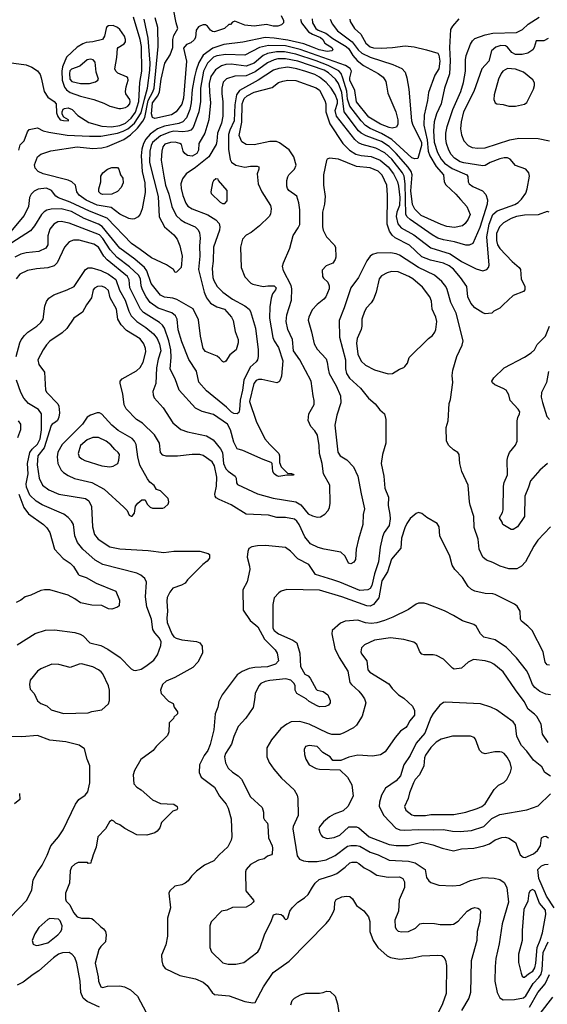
# Model space of a CAD drawing. Extents: x 997026 to 1115308, y 536381 to 619039.
# Tile 270 of 484: x 1060476 to 1065157, y 553440 to 562172. Entities that reach past the tile are written whole.
import ezdxf

# ---------------------------------------------------------------- set-up
doc = ezdxf.new("R2010")
doc.units = 0

msp = doc.modelspace()

# ---------------------------------------------------------------- linework, layer by layer
at = {"layer": '0CON20XD'}
for points in [[(1062795, 562208.8), (1062815.8, 562165), (1062815.8, 562144.2), (1062800, 562125), (1062765, 562113.1), (1062725, 562114.5), (1062665, 562130), (1062555, 562114.4), (1062474.5, 562124.5), (1062385, 562157.5), (1062365, 562150), (1062345, 562130), (1062331.7, 562128.3), (1062292.5, 562095), (1062204.5, 562064.5), (1062186.6, 562066.6), (1062167.6, 562077.6), (1062141.2, 562115), (1062125.6, 562125.6), (1062105, 562127.5), (1062081.4, 562118.6), (1062061.9, 562108.1), (1062040.5, 562079.5), (1062036.2, 562015), (1062025, 561993.3), (1061995, 561966.7), (1061955, 561952.5), (1061930.7, 561919.3), (1061955.6, 561805), (1061929.1, 561475), (1061915, 561422.2), (1061863.8, 561355), (1061822, 561328), (1061675, 561294.5), (1061655, 561304.2), (1061646.1, 561336.1), (1061654.8, 561435), (1061703.1, 561496.9), (1061717.4, 561532.6), (1061732, 561645), (1061765, 561786.2), (1061810.9, 561859.1), (1061834.4, 561925), (1061835.8, 561995), (1061845, 562032.5), (1061880, 562095), (1061864, 562145), (1061842, 562265)], [(1063069.5, 562180.5), (1063073.9, 562145), (1063103.9, 562095), (1063125, 562079.5), (1063193.1, 562053.1), (1063255.3, 562005), (1063372.4, 561935), (1063395, 561912.8), (1063433, 561853), (1063470, 561810), (1063526.9, 561765), (1063655, 561695.4), (1063701.3, 561661.3), (1063724.5, 561625), (1063730.2, 561590.2), (1063741.2, 561521.2), (1063813.9, 561355), (1063830.4, 561285), (1063831.9, 561245), (1063820, 561220), (1063779.2, 561210.8), (1063755, 561214.7), (1063677.8, 561245), (1063575, 561307.5), (1063465, 561444.5), (1063450.8, 561545), (1063406.2, 561635), (1063405.3, 561655), (1063419.2, 561715), (1063409.1, 561739.1), (1063366.2, 561766.2), (1062965, 561907.4), (1062835, 561939.9), (1062685, 561944.2), (1062604.8, 561925.2), (1062475, 561858.2), (1062305, 561864.1), (1062225, 561851.3), (1062195, 561840.2), (1062142.6, 561787.4), (1062105.6, 561715), (1062080.4, 561565), (1062079, 561445), (1062066.5, 561355), (1062015, 561214.3), (1061995, 561190.9), (1061966.9, 561183.1), (1061922.7, 561177.3), (1061845, 561181.7), (1061808.1, 561175), (1061725, 561141.6), (1061655, 561082), (1061642.3, 561055), (1061631, 561005), (1061628.5, 560905), (1061705.2, 560605), (1061713.8, 560423.8), (1061760.5, 560335), (1061844.4, 560265), (1061873.5, 560225), (1061897.8, 560165), (1061918.6, 560075), (1061908, 559975), (1061868.3, 559931.7), (1061855, 559930), (1061840, 559955), (1061778, 559998), (1061645, 560058.9), (1061545, 560133.9), (1061468.2, 560188.2), (1061252.3, 560412.3), (1061095, 560474), (1060925, 560553.4), (1060820.7, 560590.7), (1060797.3, 560607.3), (1060757.6, 560657.6), (1060715, 560677.1), (1060640.7, 560669.3), (1060605, 560650), (1060576.7, 560625), (1060564.6, 560595), (1060554, 560515), (1060515.2, 560434.8), (1060365, 560255.3)], [(1063230.7, 562175), (1063248.2, 562135), (1063294.3, 562074.3), (1063426.8, 561976.8), (1063478.4, 561905), (1063512.8, 561875), (1063585, 561840.8), (1063785.2, 561775.2), (1063865, 561737.5), (1063897, 561707), (1063911.5, 561655), (1063927.9, 561555), (1063950.8, 561275), (1063964.7, 561235), (1064040.8, 561085), (1064040, 561055), (1064008.8, 560941.2), (1063982.1, 560937.9), (1063955, 560945.3), (1063778.5, 561108.5), (1063685, 561161.5), (1063586.4, 561206.4), (1063544.1, 561234.1), (1063504.3, 561275), (1063405, 561403.5), (1063385.5, 561465.5), (1063377.4, 561537.4), (1063344, 561654), (1063327, 561695), (1063307.2, 561717.2), (1063214.2, 561764.2), (1063105, 561806.9), (1062925, 561867.5), (1062825, 561885.4), (1062753.2, 561886.8), (1062675, 561872.8), (1062635, 561853.4), (1062555, 561787.4), (1062485, 561760.2), (1062352.9, 561777.1), (1062304.2, 561775.8), (1062266.2, 561763.8), (1062214, 561726), (1062172.9, 561667.1), (1062158.3, 561605), (1062159, 561529), (1062168, 561435), (1062154.7, 561285), (1062119.7, 561165), (1062065.3, 561075), (1062062.2, 561015), (1062048.2, 560985), (1062005, 560960.9), (1061965, 560968.8), (1061941.4, 560985), (1061925.6, 561005), (1061911.2, 561065), (1061896.7, 561075), (1061855, 561085.3), (1061815, 561083.1), (1061765, 561068.5), (1061747.5, 561045), (1061737.9, 561005), (1061732.1, 560925), (1061754.7, 560785.3), (1061770.5, 560705), (1061799.5, 560625), (1061825.2, 560515.2), (1061865, 560435.6), (1061905.8, 560395.8), (1061945, 560373.8), (1062032.9, 560335), (1062058.8, 560308.8), (1062070.4, 560280.4), (1062077.5, 560235), (1062071.4, 560165), (1062075.7, 560074.3), (1062062.7, 559955), (1062112.5, 559755), (1062134.6, 559704.6), (1062167.6, 559657.6), (1062225, 559626.7), (1062292.9, 559605), (1062356.7, 559535), (1062370.6, 559505), (1062387.4, 559407.4), (1062415.6, 559335), (1062415.6, 559305), (1062395.8, 559245), (1062341.3, 559198.7), (1062305.8, 559144.2), (1062295, 559136.7), (1062285, 559133.3), (1062275, 559140), (1062250, 559170), (1062226.8, 559186.8), (1062125, 559228.6), (1062104.4, 559255), (1062080.6, 559365), (1062061.2, 559511.2), (1062015, 559606.2), (1061871.3, 559691.3), (1061835, 559703.1), (1061762.4, 559712.4), (1061725, 559730), (1061642.8, 559832.8), (1061604.8, 559944.8), (1061584.1, 559974.1), (1061497.2, 560047.2), (1061365.3, 560145), (1061208.2, 560338.2), (1061175, 560357.8), (1061049.5, 560409.5), (1060935, 560469.3), (1060845, 560494), (1060755, 560491.7), (1060718.3, 560481.7), (1060693, 560467), (1060669.1, 560445), (1060607.3, 560342.7), (1060571.3, 560298.7), (1060365, 560167)], [(1063404.2, 562175.8), (1063409.2, 562155), (1063446.9, 562095), (1063502.5, 562042.5), (1063546, 561965), (1063585, 561931.1), (1063615, 561921.3), (1063682.2, 561917.8), (1063785, 561924.4), (1063895, 561940.8), (1063975, 561931.4), (1064085, 561905.7), (1064185, 561876.2), (1064195, 561857.5), (1064202.7, 561805), (1064195.5, 561735), (1064159.3, 561680.7), (1064102.5, 561525), (1064094.5, 561454.5), (1064063.4, 561325), (1064062, 561235), (1064090.5, 561105), (1064100.5, 561005), (1064113.5, 560965), (1064170.3, 560870.3), (1064236.2, 560795), (1064243.4, 560733.4), (1064255.9, 560705.9), (1064345.5, 560625), (1064387.1, 560577.1), (1064442.5, 560515), (1064473.1, 560445), (1064455, 560402), (1064428.6, 560365), (1064405, 560344.5), (1064335, 560328.8), (1064265, 560338.8), (1064215, 560354.6), (1064037.9, 560435), (1063982.8, 560492.8), (1063962.3, 560532.3), (1063947.7, 560655), (1063959.4, 560795), (1063949, 560825), (1063922.2, 560865), (1063816.4, 560986.4), (1063755, 561046), (1063685, 561092.3), (1063550.5, 561140.5), (1063505, 561164.8), (1063481.1, 561185), (1063355.2, 561355.2), (1063333.4, 561525), (1063305.1, 561605.1), (1063277.6, 561645), (1063215, 561701.4), (1063176.7, 561725), (1062944.4, 561804.4), (1062835, 561825.8), (1062765.5, 561824.5), (1062735, 561816.8), (1062675, 561790), (1062565, 561710.4), (1062485, 561672.6), (1062385, 561670.3), (1062312.2, 561647.8), (1062281.7, 561618.3), (1062268.2, 561565), (1062268.7, 561515), (1062279.4, 561445), (1062278.4, 561315), (1062266.5, 561253.5), (1062229.7, 561165), (1062226, 561095), (1062218.7, 561065), (1062153.8, 560955), (1062035, 560861.5), (1061951.9, 560805), (1061920.5, 560759.5), (1061906.2, 560715), (1061908.9, 560675), (1061923.7, 560613.7), (1061949.1, 560545), (1061968.5, 560518.5), (1062005, 560494.6), (1062145, 560440), (1062216.9, 560396.9), (1062244.7, 560364.7), (1062251.1, 560335), (1062247.8, 560305), (1062195.4, 560155), (1062191.5, 560031.5), (1062184.1, 559965), (1062188.8, 559885), (1062197.7, 559857.7), (1062227.1, 559807.1), (1062278.5, 559755), (1062365, 559692.2), (1062474.3, 559634.3), (1062510.6, 559605), (1062523.5, 559585), (1062568.5, 559435), (1062592.7, 559245), (1062593.2, 559185), (1062586.9, 559155), (1062573.6, 559136.4), (1062519.5, 559090.5), (1062463.3, 558975), (1062453, 558885), (1062431.3, 558798.7), (1062427.4, 558712.6), (1062420.9, 558689.1), (1062404.6, 558675.4), (1062375, 558678.2), (1062355, 558690), (1062311.2, 558735), (1062135, 558880), (1062065, 558958), (1062044.6, 559054.6), (1061977.1, 559157.1), (1061915, 559314), (1061882.3, 559422.3), (1061872.9, 559515), (1061857.3, 559545), (1061825, 559570.7), (1061704.5, 559614.5), (1061635.2, 559665.2), (1061597.6, 559715), (1061564.7, 559775), (1061552.7, 559812.7), (1061547, 559875), (1061530.8, 559905), (1061450.9, 559980.9), (1061341.7, 560061.7), (1061280.1, 560130.1), (1061215, 560232.5), (1061185, 560262.4), (1060915, 560367.7), (1060845, 560381.9), (1060815, 560378.1), (1060780.6, 560359.4), (1060744.4, 560315), (1060725.5, 560255), (1060726, 560174), (1060707.1, 560145), (1060645, 560114.6), (1060535, 560105.4), (1060487.3, 560092.7), (1060433.2, 560066.8)], [(1064371.9, 562178.1), (1064316.2, 562113.8), (1064299.4, 562085), (1064289, 561925), (1064296, 561806), (1064289.8, 561690.2), (1064244.6, 561565), (1064215.3, 561425), (1064174.2, 561335.8), (1064152.9, 561265), (1064146.2, 561185), (1064154, 561085), (1064181.6, 560995), (1064216, 560936), (1064245, 560900), (1064312.5, 560852.5), (1064444.3, 560795), (1064452.1, 560782.1), (1064454.4, 560735), (1064464.7, 560714.7), (1064495, 560692.5), (1064581.2, 560655), (1064612.7, 560622.7), (1064625.6, 560575.6), (1064624.5, 560535), (1064557.4, 560327.4), (1064495, 560186), (1064465, 560171.9), (1064435, 560171.1), (1064335, 560201.2), (1064235, 560218.8), (1064185, 560235.3), (1064135, 560263.3), (1063940.2, 560400.2), (1063913.6, 560423.6), (1063902.5, 560445), (1063895, 560716.7), (1063886.6, 560785), (1063873.2, 560815), (1063778.7, 560935), (1063715, 560989.6), (1063635, 561032.6), (1063515.9, 561065.9), (1063480.9, 561080.9), (1063448.6, 561108.6), (1063287.9, 561315), (1063273.8, 561365), (1063295, 561432.9), (1063295.5, 561455), (1063275, 561508.8), (1063240.3, 561565), (1063195.1, 561615.1), (1063135, 561663.3), (1063095, 561684.8), (1063013.5, 561713.5), (1062935, 561737.4), (1062855, 561749.4), (1062775, 561740), (1062727.3, 561722.7), (1062590.8, 561635), (1062426.2, 561543.8), (1062400.5, 561505), (1062385, 561417.5), (1062379.6, 561275), (1062339.2, 561190.8), (1062329, 561155), (1062329.8, 561025), (1062342.8, 560932.8), (1062356.8, 560906.8), (1062395, 560881.2), (1062475, 560864), (1062525, 560873.8), (1062583, 560873), (1062596.7, 560866.7), (1062596.7, 560846.7), (1062584, 560805), (1062591.4, 560715), (1062624.6, 560644.6), (1062701.4, 560525), (1062707.1, 560495), (1062702.7, 560447.3), (1062688.8, 560425), (1062605, 560344), (1062530, 560285), (1062485, 560261.2), (1062452, 560225), (1062436.2, 560155), (1062440, 559975), (1062472.5, 559892.5), (1062525.9, 559835.9), (1062545.9, 559825.9), (1062635, 559806), (1062678.6, 559811.4), (1062735, 559810.8), (1062750.8, 559795), (1062745.8, 559775), (1062720, 559740), (1062707.6, 559702.4), (1062696.4, 559625), (1062693.1, 559525), (1062722.2, 559352.2), (1062733.1, 559325), (1062772, 559265), (1062811.1, 559145), (1062798.9, 559011.1), (1062785, 558970), (1062775, 558958.8), (1062757.3, 558952.7), (1062625, 558981.5), (1062595, 558980.9), (1062575, 558973.5), (1062554.8, 558945.2), (1062515.4, 558785.4), (1062575, 558610), (1062652, 558455), (1062695.7, 558405.7), (1062773.8, 558325), (1062780, 558305), (1062781.2, 558245), (1062796.7, 558205), (1062851.7, 558151.7), (1062887, 558147), (1062908.3, 558138.3), (1062905, 558132.5), (1062845, 558132.5), (1062775, 558120), (1062756.4, 558126.4), (1062734.1, 558144.1), (1062722.5, 558165), (1062716.7, 558235), (1062706.1, 558246.1), (1062635, 558271.4), (1062455, 558352), (1062405, 558367.5), (1062375.5, 558425), (1062346.2, 558535), (1062318.5, 558585), (1062195, 558670.8), (1062095, 558697.8), (1062035, 558726), (1061891.9, 558885), (1061856.5, 558986.5), (1061825, 559042), (1061812.5, 559075), (1061819.7, 559175), (1061816.1, 559245), (1061798, 559325), (1061760, 559435), (1061741.8, 559461.8), (1061715.2, 559485.2), (1061575.5, 559575), (1061546.6, 559605), (1061454.1, 559794.1), (1061448.8, 559865), (1061433.1, 559895), (1061251.6, 560041.6), (1061223.9, 560073.9), (1061175.4, 560155), (1061135, 560181.8), (1061005, 560216.7), (1060955, 560215.4), (1060915, 560202.5), (1060873.1, 560155), (1060809.4, 560015), (1060782.5, 559987.5), (1060725, 559971.1), (1060625, 559963.8), (1060545, 559946.2), (1060476.4, 559913.6), (1060444.5, 559875)], [(1060446.1, 559183.9), (1060476.7, 559305), (1060488.6, 559331.4), (1060518.3, 559371.7), (1060549.2, 559400.8), (1060627.5, 559452.5), (1060664.5, 559485), (1060684.5, 559515), (1060698, 559632), (1060715, 559673.3), (1060735, 559701.2), (1060778.3, 559731.7), (1060898, 559775), (1060959.2, 559805), (1061060, 559955), (1061085, 559970.8), (1061115, 559971.4), (1061195, 559946.7), (1061265, 559914.7), (1061328.4, 559868.4), (1061363, 559773), (1061411.7, 559685), (1061445.6, 559585.6), (1061465.6, 559545.6), (1061515, 559495.3), (1061595, 559443.5), (1061663.9, 559385), (1061695, 559343.5), (1061715.2, 559295.2), (1061729, 559235), (1061705, 559160.8), (1061689, 559085), (1061685.2, 558944.8), (1061658.2, 558875), (1061659.5, 558845), (1061668.9, 558818.9), (1061750.6, 558730.6), (1061835.4, 558595.4), (1061905, 558538.9), (1061966.3, 558516.3), (1062135, 558480.9), (1062193.1, 558445), (1062257.4, 558367.4), (1062276.8, 558335), (1062285.2, 558235.2), (1062305, 558190), (1062325, 558168.5), (1062388, 558125), (1062398, 558105), (1062400, 558065), (1062408.8, 558048.8), (1062498.2, 558008.2), (1062585, 557966.4), (1062725, 557927.7), (1062925, 557896.8), (1062969, 557869), (1063035, 557789.5), (1063075, 557770.5), (1063115, 557760.5), (1063145, 557764.4), (1063183.6, 557786.4), (1063212.2, 557817.8), (1063225.6, 557845), (1063230.5, 557885), (1063226.8, 558043.2), (1063172.7, 558145), (1063160.6, 558235), (1063135.8, 558325), (1063134.1, 558395), (1063117.3, 558487.3), (1063095, 558526.7), (1063058, 558565), (1063036.4, 558616.4), (1063042, 558675), (1063089.7, 558760.3), (1063090, 558795), (1063081.2, 558835), (1063061.2, 558965), (1062961.2, 559155), (1062906, 559235), (1062895.3, 559335), (1062853.8, 559425), (1062840, 559495), (1062846.4, 559555), (1062887.1, 559685), (1062890.5, 559785), (1062883.5, 559815), (1062816.2, 559945), (1062808.5, 559985), (1062815.3, 560014.7), (1062872.9, 560145), (1062903.4, 560256.6), (1062948.2, 560325), (1062960.6, 560355), (1062962.8, 560485), (1062953.4, 560546.6), (1062935.6, 560605.6), (1062865, 560657.5), (1062851.2, 560675), (1062846.2, 560695), (1062846.2, 560745), (1062855, 560777.5), (1062864, 560795), (1062912.9, 560845), (1062929.1, 560880.9), (1062909.4, 560955), (1062867, 561017), (1062780.7, 561080.7), (1062755, 561091.9), (1062695, 561092.2), (1062555, 561060.7), (1062485, 561065.4), (1062448.1, 561088.1), (1062424, 561144), (1062446.1, 561263.9), (1062449.2, 561425), (1062468.3, 561471.7), (1062495, 561495.2), (1062555, 561528.6), (1062715, 561570.6), (1062771.2, 561615), (1062812, 561628), (1062855, 561635.4), (1062925, 561631.5), (1063105, 561567.3), (1063135, 561547.1), (1063184.1, 561454.1), (1063190.8, 561425), (1063192, 561355), (1063228.6, 561248.6), (1063342.6, 561072.6), (1063400.9, 561015), (1063459, 560979), (1063505, 560966.7), (1063595, 560959), (1063675, 560925.2), (1063745, 560865.8), (1063793.8, 560805), (1063826.5, 560735), (1063838.1, 560695), (1063847.2, 560595), (1063844.8, 560525.2), (1063822.3, 560465), (1063817.2, 560425), (1063832.2, 560362.2), (1063859.2, 560325), (1063974.1, 560264.1), (1064125, 560147.6), (1064295, 560096.4), (1064395, 560026.7), (1064525, 559960.9), (1064585, 559944.5), (1064619.2, 559955), (1064634.4, 559975), (1064640, 559995), (1064621.6, 560245), (1064641.1, 560358.9), (1064672.6, 560445), (1064713.5, 560476.5), (1064868, 560532), (1064898.8, 560551.2), (1064929.4, 560580.6), (1064965.3, 560634.7), (1064978.1, 560671.9), (1064997.7, 560785), (1064992.7, 560815), (1064965, 560846.5), (1064875, 560879.4), (1064827.5, 560935), (1064805, 560946.5), (1064775, 560947.7), (1064735, 560938.7), (1064650, 560905), (1064605, 560878), (1064585, 560875.7), (1064415, 560901.4), (1064385, 560912.4), (1064333.5, 560945), (1064303.9, 560975), (1064282, 561015), (1064262.7, 561075), (1064257.6, 561115), (1064258.2, 561165), (1064269.4, 561225), (1064320, 561375), (1064391.3, 561535), (1064414.6, 561614.6), (1064430.8, 561715), (1064431.5, 561815), (1064437.9, 561855), (1064474.5, 561955.5), (1064492, 561985), (1064514, 562005), (1064605, 562038.8), (1064675, 562051.8), (1064885, 562057.5), (1064935.6, 562085), (1064988.3, 562131.7), (1065084.3, 562195)], [(1060467.5, 561015), (1060479.3, 561060.7), (1060515, 561097.5), (1060544.1, 561175.9), (1060561.7, 561198.3), (1060635, 561214), (1060685.4, 561185.4), (1060735, 561173.1), (1060897.3, 561147.3), (1061095, 561138), (1061195, 561140), (1061345, 561165.5), (1061395, 561183.3), (1061434.7, 561205.3), (1061495, 561255.2), (1061555.1, 561345), (1061583.1, 561466.9), (1061609.7, 561565), (1061631.2, 561725), (1061632.6, 561785), (1061616.8, 562006.8), (1061581.3, 562175)], [(1062968.9, 562175), (1062977.6, 562145), (1063039.4, 562065), (1063073.3, 562043.3), (1063145.2, 562015), (1063164.3, 561995), (1063182.5, 561962.5), (1063244.5, 561925), (1063254.4, 561905), (1063245, 561894.6), (1063205, 561889.2), (1063132.9, 561905), (1063073, 561927), (1062996.9, 561956.9), (1062855, 561990.2), (1062735, 562008.4), (1062655, 562013.5), (1062456.2, 561973.8), (1062286.9, 561953.1), (1062190.2, 561919.8), (1062103.5, 561856.5), (1062066.4, 561793.6), (1062040.7, 561725), (1062026.2, 561665), (1062006, 561554), (1061998.8, 561435), (1061986.1, 561375), (1061955, 561301.8), (1061924.8, 561265.2), (1061888.4, 561251.6), (1061761.8, 561228.2), (1061697.6, 561202.4), (1061633, 561157), (1061595, 561111.9), (1061573.5, 561075), (1061558.4, 561025), (1061553.9, 560965), (1061564.3, 560825), (1061585.3, 560724.7), (1061590.7, 560639.3), (1061563.3, 560495), (1061545, 560446.7), (1061526.8, 560423.2), (1061494.4, 560405.6), (1061475, 560403.1), (1061445, 560409.5), (1061365, 560447.5), (1061286.7, 560505), (1061165, 560527.8), (1061065, 560572.6), (1061005, 560614.6), (1060983.5, 560645), (1060970.4, 560705), (1060940, 560735), (1060905, 560749), (1060683.3, 560805), (1060640, 560825), (1060615, 560856.2), (1060606.7, 560885), (1060635, 560955.6), (1060665, 560979.4), (1060752.2, 561007.8), (1060985, 561044.5), (1061125, 561030), (1061205, 561034.7), (1061254.1, 561045.9), (1061400.6, 561109.4), (1061460.3, 561149.7), (1061521.5, 561208.5), (1061569.2, 561270.8), (1061587.1, 561305), (1061615.9, 561454.1), (1061658.1, 561531.9), (1061668.6, 561565), (1061704.8, 561935), (1061703.2, 562103.2), (1061677.4, 562187.4)], [(1060665.8, 561655), (1060692, 561535), (1060725, 561483.8), (1060783.3, 561445), (1060800, 561425), (1060801.4, 561345), (1060815, 561313.3), (1060836.7, 561285), (1060863.6, 561276.4), (1060910, 561275), (1060910, 561285), (1060868.8, 561308.8), (1060853.8, 561335), (1060853.8, 561355), (1060862.9, 561377.1), (1060874.4, 561385.6), (1060905, 561390.5), (1060942.9, 561375), (1060991.1, 561321.1), (1061090.4, 561260.4), (1061205, 561226.6), (1061292, 561222), (1061365, 561232.3), (1061413.5, 561255), (1061465, 561299.1), (1061505, 561351.6), (1061533.4, 561445), (1061543.5, 561615), (1061559.4, 561715), (1061557.8, 561935), (1061545.2, 561995), (1061485.2, 562195.2)], [(1061355, 561384), (1061375, 561384.3), (1061415, 561392.9), (1061435, 561404.3), (1061452.5, 561425), (1061457.7, 561445), (1061452.5, 561465), (1061417.1, 561515), (1061414.5, 561534.5), (1061420.4, 561575), (1061440, 561635), (1061435.6, 561655), (1061425, 561665.6), (1061348.3, 561698.3), (1061330.5, 561715), (1061321.1, 561735), (1061338, 561835), (1061343.8, 561915), (1061350, 561925), (1061402.7, 561957.3), (1061414.3, 561975.7), (1061415.6, 561995), (1061405.4, 562025.4), (1061365, 562086.2), (1061345, 562103.8), (1061305, 562120), (1061265, 562117.5), (1061250.7, 562109.3), (1061242.5, 562095), (1061230, 562025), (1061210, 561995), (1061125, 561975.7), (1061065, 561969.2), (1061035, 561958), (1060985, 561928), (1060890.6, 561839.4), (1060856.7, 561753.3), (1060851.3, 561715), (1060852.5, 561635), (1060872.6, 561572.6), (1060890.5, 561550.5), (1060925, 561525.8), (1061015, 561493.5), (1061135.4, 561465.4), (1061221.9, 561431.9), (1061275, 561404.2), (1061355, 561384)], [(1065164.2, 562005), (1065125, 561983.3), (1065057.5, 561985), (1065040, 561925), (1065027.8, 561905), (1064984.2, 561875.8), (1064935, 561864.2), (1064875, 561863.4), (1064841.4, 561881.4), (1064805, 561928), (1064785, 561940.5), (1064745, 561943.2), (1064701.6, 561928.4), (1064661.1, 561895), (1064637.8, 561805), (1064575.4, 561735), (1064506.1, 561533.9), (1064414.6, 561354.6), (1064393.4, 561265), (1064388.2, 561205), (1064395, 561150), (1064415, 561098), (1064455, 561055.6), (1064489.1, 561039.1), (1064541.7, 561031.7)], [(1061095, 561604.7), (1061149.3, 561620.7), (1061170.8, 561635), (1061175.7, 561645), (1061153.5, 561705), (1061145.6, 561795), (1061128.6, 561815), (1061105, 561822.9), (1061075, 561814.5), (1061010.9, 561759.1), (1060935, 561733.1), (1060921.7, 561718.3), (1060917.1, 561695), (1060920.3, 561645), (1060938.6, 561625), (1061015, 561605.9), (1061095, 561604.7)], [(1060335, 561798), (1060535, 561770.8), (1060585, 561750.8), (1060635, 561718.8), (1060656.8, 561686.8), (1060665.8, 561655)], [(1064875, 561403.8), (1064955, 561423.8), (1064975, 561436.7), (1065033.3, 561555), (1065043, 561587), (1065043, 561613), (1065029.5, 561639.5), (1064946.7, 561705), (1064875, 561734.4), (1064805, 561737.5), (1064762.9, 561715), (1064747.1, 561695), (1064724.4, 561645), (1064686.2, 561505), (1064683.9, 561463.9), (1064693.3, 561435), (1064710, 561425), (1064765, 561418.8), (1064815, 561403.8), (1064875, 561403.8)], [(1064541.7, 561031.7), (1064605, 561034.6), (1064823.9, 561106.1), (1064905, 561120), (1065075, 561118.9), (1065175, 561096.2)], [(1065173.6, 560463.6), (1065155, 560470), (1065075, 560440), (1064955, 560438.9), (1064885, 560426.6), (1064835, 560410), (1064768.3, 560371.7), (1064731.8, 560335), (1064706.8, 560275), (1064705, 560213.3), (1064715.4, 560175), (1064735, 560141.5), (1064845, 560026.7), (1064906, 559975), (1064918, 559955), (1064924, 559875), (1064956.7, 559805), (1064957.5, 559775), (1064945, 559762.5), (1064853.3, 559725), (1064765.9, 559644.1), (1064735, 559613.3), (1064683, 559587), (1064665, 559570), (1064605, 559562.5), (1064585, 559573.3), (1064515, 559617.5), (1064477.9, 559657.9), (1064452.7, 559715), (1064442.7, 559805), (1064387.9, 559885), (1064325, 559960), (1064285, 559989.1), (1064235, 560012.4), (1064120.5, 560040.5), (1064045, 560068.2), (1063935, 560172.2), (1063807, 560237), (1063779.9, 560259.9), (1063756.9, 560296.9), (1063737.6, 560357.6), (1063740, 560615), (1063732.9, 560705), (1063692.8, 560792.8), (1063655, 560829.3), (1063585, 560857.4), (1063465, 560868.4), (1063305, 560934.6), (1063225, 560944.2), (1063205.5, 560934.5), (1063197.4, 560922.6), (1063170.5, 560795), (1063172.2, 560705), (1063186.9, 560605), (1063180, 560535), (1063162.5, 560465), (1063162.5, 560335), (1063168, 560305), (1063198, 560245), (1063266, 560175), (1063278, 560155), (1063280, 560065), (1063276.2, 560045), (1063255, 560013.3), (1063195, 559990), (1063158.3, 559951.7), (1063162.5, 559895), (1063170.5, 559880.5), (1063209.2, 559845), (1063222.1, 559812.1), (1063221.4, 559785), (1063192.5, 559715), (1063175, 559694.2), (1063113.9, 559646.1), (1063070.7, 559599.3), (1063040, 559535), (1063035.7, 559505.7), (1063065.6, 559405), (1063087.8, 559297.8), (1063115, 559249.2), (1063194.4, 559165), (1063205.5, 559135), (1063211.5, 559075), (1063223.1, 559033.1), (1063285, 558926.2), (1063322.5, 558835), (1063326.2, 558775), (1063289.4, 558665), (1063273.5, 558575), (1063297.3, 558337.3), (1063320, 558305), (1063379.1, 558269.1), (1063438, 558205), (1063475.8, 558125), (1063506.9, 557966.9), (1063536.2, 557835), (1063523.3, 557785), (1063519.2, 557695), (1063480.8, 557565), (1063462.3, 557477.7), (1063456.2, 557385), (1063439.5, 557360.5), (1063415, 557346.2), (1063393.2, 557353.2), (1063364.2, 557415), (1063325, 557450), (1063176.4, 557476.4), (1063125, 557492.2), (1063056, 557525), (1063006.7, 557586.7), (1062957.1, 557695), (1062935, 557725.6), (1062915, 557741.9), (1062835, 557756.5), (1062758.3, 557758.3), (1062685, 557777.5), (1062485, 557788.1), (1062351.2, 557868.8), (1062245.4, 557915.4), (1062220.4, 557930.4), (1062210, 557945), (1062206.7, 557965), (1062223.6, 558036.4), (1062224.2, 558115), (1062205, 558216), (1062185, 558250), (1062105, 558305.8), (1062075, 558315.6), (1062005, 558316.5), (1061875, 558300), (1061775, 558300), (1061745, 558310), (1061724.2, 558335), (1061715.7, 558415), (1061671.1, 558491.1), (1061565, 558592.9), (1061514, 558625), (1061421.3, 558721.3), (1061404.2, 558755), (1061392.5, 558855), (1061368, 558945), (1061368.8, 558965), (1061385, 558985.8), (1061513.2, 559056.8), (1061545, 559086)], [(1061215, 560621.5), (1061195, 560628.1), (1061178.6, 560645), (1061177.3, 560672.7), (1061196.2, 560735), (1061196.2, 560785), (1061214, 560815), (1061255, 560845.8), (1061295, 560860), (1061345, 560860), (1061357, 560847), (1061370, 560795), (1061391.2, 560765), (1061395.7, 560725), (1061375.7, 560685), (1061345, 560648), (1061295, 560624.5), (1061215, 560621.5)], [(1062295, 560541.2), (1062316.7, 560565), (1062317, 560657), (1062240, 560745), (1062238.3, 560758.3), (1062215, 560760), (1062195, 560742.5), (1062186.1, 560723.9), (1062171.2, 560645), (1062175, 560630), (1062255, 560553.8), (1062275, 560541.2), (1062295, 560541.2)], [(1065185.5, 557675), (1065074.1, 557555.9), (1065037, 557503), (1064964.7, 557365.3), (1064927.5, 557325), (1064887, 557303), (1064815, 557303.3), (1064740, 557325), (1064675, 557358.9), (1064617.8, 557377.8), (1064586, 557406), (1064553.8, 557475), (1064543.1, 557565), (1064508.3, 557668.3), (1064504.3, 557765), (1064471.4, 557865), (1064467.1, 557895), (1064456, 558045), (1064400, 558165), (1064381.2, 558235), (1064376.2, 558315), (1064364.2, 558334.2), (1064325, 558358), (1064283.8, 558395), (1064261.2, 558435), (1064260, 558555), (1064276.2, 558615), (1064287.5, 558767.5), (1064298, 558805), (1064317.5, 558955), (1064312.9, 559015), (1064318.5, 559065), (1064355.6, 559184.4), (1064403.1, 559285), (1064410, 559325), (1064349, 559569), (1064300.6, 559665), (1064268.1, 559778.1), (1064255.3, 559805.3), (1064220.7, 559850.7), (1064155, 559906.2), (1064015, 559973.1), (1063845, 560083.8), (1063815, 560096.1), (1063764.7, 560105.3), (1063645, 560100.5), (1063605, 560090.6), (1063584.3, 560075), (1063556.3, 560033.7), (1063481.1, 559885), (1063414.4, 559795), (1063354.5, 559615), (1063310.5, 559505), (1063312.5, 559355), (1063366.9, 559155), (1063367.1, 559075), (1063375.9, 559035), (1063403.2, 558993.2), (1063498.9, 558905), (1063571.9, 558815), (1063630, 558765), (1063671.3, 558711.3), (1063712.5, 558675), (1063723.3, 558625), (1063723.8, 558415), (1063694.4, 558315), (1063682.9, 558235), (1063706.1, 558125), (1063716.9, 558016.9), (1063748, 557938), (1063745.4, 557864.6), (1063760.7, 557785), (1063762, 557745), (1063753.6, 557685), (1063709.6, 557625), (1063694.3, 557585.7), (1063673.9, 557495), (1063660.3, 557365), (1063622.5, 557257.5), (1063598.9, 557155), (1063585, 557128.2), (1063565.7, 557114.3), (1063495, 557110.3), (1063316.4, 557183.6), (1063252.9, 557202.9), (1063102, 557252), (1063041, 557341), (1062945, 557390.4), (1062879.6, 557459.6), (1062835, 557490.6), (1062657.4, 557507.4), (1062585, 557506.9), (1062535, 557497.1), (1062509.2, 557480.8), (1062500, 557455), (1062495.7, 557405), (1062516.4, 557326.4), (1062518.9, 557295), (1062495, 557186.7), (1062455.6, 557114.4), (1062457.5, 556935), (1062520, 556845), (1062588, 556788), (1062648.7, 556678.7), (1062742.7, 556585), (1062760, 556555), (1062771.2, 556485), (1062744.8, 556455.2), (1062675, 556433.6), (1062562.2, 556427.8), (1062512.4, 556417.6), (1062448.6, 556391.4), (1062406.8, 556363.2), (1062272, 556185), (1062244, 556125), (1062233.8, 556075), (1062209.2, 556015), (1062198.5, 555875), (1062166.5, 555745), (1062145, 555690), (1062112.9, 555645), (1062071.9, 555565), (1062067.1, 555495), (1062086, 555455), (1062204.6, 555364.6), (1062247.8, 555285), (1062307.5, 555215), (1062325, 555180), (1062351.2, 555085), (1062358.5, 554925), (1062351.5, 554895), (1062323.4, 554836.6), (1062245.8, 554764.2), (1062199.1, 554710.9), (1062115.9, 554674.1), (1062045, 554621.2), (1062000, 554575), (1061972, 554535), (1061945, 554514.2), (1061915, 554500.8), (1061852.5, 554487.5), (1061807.5, 554445), (1061800, 554425), (1061812.9, 554295), (1061786.2, 554203.8), (1061787.3, 554045), (1061772.4, 553967.6), (1061734.4, 553875), (1061736.9, 553825), (1061746.4, 553786.4), (1061768.1, 553758.1), (1061896.7, 553695), (1062035, 553665.4), (1062104, 553635), (1062138.1, 553608.1), (1062185, 553544), (1062205.6, 553525.6), (1062335, 553514.4), (1062475, 553464), (1062545, 553453.3), (1062565, 553456.7), (1062638, 553595), (1062725, 553721.4), (1062866.9, 553823.1), (1063195, 554155.7), (1063221.7, 554188.3), (1063257.5, 554255), (1063268.9, 554285), (1063271.1, 554345), (1063285, 554370), (1063335, 554393.5), (1063375, 554398.5), (1063405, 554394.6), (1063429.5, 554375), (1063465, 554315.6), (1063529.2, 554269.2), (1063570, 554215), (1063583.6, 554175), (1063581.5, 554085), (1063611.9, 554005), (1063653, 553943), (1063735, 553868.6), (1063765, 553854.3), (1063845, 553840.6), (1063965, 553851.5), (1064045, 553870), (1064186.9, 553876.9), (1064222.4, 553872.4), (1064239.5, 553859.5), (1064255, 553831.2), (1064262.8, 553785), (1064259.4, 553535), (1064226.4, 553443.6), (1064174.1, 553335.9)], [(1063745, 559031.4), (1063785, 559034.2), (1063845, 559073.3), (1063883.6, 559086.4), (1063893.9, 559096.1), (1063917.5, 559125), (1063932.5, 559175), (1064104.1, 559345.9), (1064138.3, 559371.7), (1064159.1, 559400.9), (1064169.2, 559425), (1064175.8, 559495), (1064167.1, 559535), (1064134.3, 559605), (1064130.8, 559675), (1064115.7, 559715), (1064049.8, 559799.8), (1063963.5, 559873.5), (1063929.4, 559895), (1063835, 559934.6), (1063775, 559939.5), (1063735, 559927.5), (1063685, 559899.5), (1063665.5, 559875), (1063637.9, 559755), (1063616, 559694), (1063595, 559660), (1063552.2, 559615), (1063536.5, 559585), (1063512.9, 559517.1), (1063510.5, 559455), (1063505.4, 559424.6), (1063470.4, 559345), (1063463.5, 559303.5), (1063476.2, 559205), (1063505, 559144), (1063545, 559109.2), (1063625, 559067.5), (1063745, 559031.4)], [(1061545, 559086), (1061573.1, 559135), (1061596.4, 559225), (1061593.8, 559255), (1061577, 559297), (1061545, 559340.5), (1061425, 559415.5), (1061375.3, 559465.3), (1061347.3, 559517.3), (1061336, 559605), (1061279.5, 559705), (1061265, 559768.8), (1061238, 559795), (1061205, 559807.9), (1061166.7, 559805), (1061140.2, 559789.8), (1061129.2, 559775), (1061112, 559705), (1061068, 559642), (1061032.7, 559577.3), (1060957.5, 559525), (1060895, 559434), (1060854.5, 559395.5), (1060745, 559320), (1060715, 559288.8), (1060685, 559243.8), (1060635.8, 559155), (1060646, 559115), (1060696, 559045), (1060704, 558885), (1060716, 558865), (1060815.7, 558765.7), (1060824.3, 558744.3), (1060830.6, 558685), (1060824.3, 558645.7), (1060812.3, 558617.7), (1060795, 558601.2), (1060765, 558586.2), (1060757, 558573), (1060693.8, 558376.2), (1060638.1, 558305), (1060630.8, 558225), (1060650, 558105), (1060679.4, 558045), (1060735, 558002.5), (1060825, 557964.5), (1061060, 557925), (1061088.6, 557905), (1061114.5, 557854.5), (1061121.5, 557675), (1061140.5, 557605), (1061173.6, 557563.6), (1061275, 557496.5), (1061365, 557480.6), (1061615.7, 557465.7), (1061755, 557446), (1061845, 557460), (1062075, 557460), (1062148.8, 557438.8), (1062158.8, 557428.8), (1062158.8, 557395), (1062139.7, 557370.3), (1062100.5, 557339.5), (1061966, 557205), (1061944.3, 557175.7), (1061913, 557157), (1061835, 557131.2), (1061808, 557095), (1061785, 557047.5), (1061780.8, 557015), (1061787, 556927), (1061780.5, 556865), (1061785.5, 556825), (1061826.4, 556725), (1061845, 556699.2), (1061865, 556687.5), (1061915, 556670.8), (1062045, 556658.8), (1062075, 556646.7), (1062096.2, 556615), (1062098.8, 556555), (1062056.2, 556475), (1062011.7, 556428.3), (1061851.3, 556338.7), (1061775, 556306), (1061742, 556275), (1061726.2, 556225), (1061730, 556195), (1061795, 556127.5), (1061836.4, 556106.4), (1061847.5, 556075), (1061877.5, 556035), (1061877.5, 556015), (1061843.6, 555986.4), (1061840, 555975), (1061803, 555937), (1061800, 555855), (1061786.7, 555825), (1061686.7, 555725), (1061659.7, 555690.3), (1061550.3, 555609.7), (1061495.8, 555514.2), (1061483.8, 555475), (1061490, 555395), (1061515, 555366.7), (1061553, 555343), (1061655, 555252), (1061725, 555222), (1061845, 555216), (1061872.5, 555195), (1061877.5, 555175), (1061870, 555165), (1061835, 555152.5), (1061735, 555052.5), (1061720, 555005), (1061695.9, 554974.1), (1061675, 554960), (1061605, 554941.2), (1061515, 554944), (1061407.7, 554997.7), (1061365, 555032.5), (1061330, 555045), (1061310, 555065), (1061295, 555072.5), (1061285, 555067.5), (1061272.7, 555057.3), (1061236.7, 554995), (1061170, 554925), (1061156.2, 554835), (1061126.7, 554765), (1061117, 554723), (1061110, 554715), (1061108.3, 554691.7), (1061085, 554690), (1061077.5, 554697.5), (1061058.8, 554698.8), (1060996.1, 554696.1), (1060965, 554682), (1060936, 554655), (1060922.9, 554625), (1060918, 554515), (1060883.8, 554425), (1060883.3, 554375), (1060890, 554355), (1060920.7, 554320.7), (1060953.8, 554255), (1060985, 554216.7), (1061025, 554203.8), (1061095, 554203.3), (1061115, 554200), (1061135, 554186.7), (1061195, 554126.7), (1061219.7, 554109.7), (1061236.2, 554085), (1061243.6, 554056.4), (1061238.8, 553995), (1061195, 553951.2), (1061177.5, 553925), (1061146, 553805), (1061172.9, 553685), (1061174.4, 553645), (1061195, 553596.2), (1061215, 553588.8), (1061255, 553600), (1061365, 553603.8), (1061405, 553593.8), (1061459.7, 553569.7), (1061521.7, 553511.7), (1061597.7, 553367.7)], [(1065158.8, 558235), (1065091.7, 558178.3), (1065006.4, 558083.6), (1064990, 558025), (1064956.7, 557945), (1064953.3, 557765), (1064891.2, 557675), (1064855, 557650), (1064835, 557650), (1064763.6, 557693.6), (1064757.5, 557715), (1064733.3, 557755), (1064759.5, 557800.5), (1064766.1, 557823.9), (1064768, 558035), (1064775, 558067.5), (1064803.6, 558136.4), (1064801.2, 558265), (1064806.2, 558296.2), (1064820.8, 558335), (1064875, 558398.8), (1064890, 558435), (1064889.4, 558615), (1064895.7, 558645), (1064910.8, 558675), (1064912, 558695), (1064899.1, 558719.1), (1064826.2, 558795), (1064816, 558845), (1064791.2, 558885), (1064765, 558902.5), (1064690, 558935), (1064671.2, 558951.2), (1064666.2, 558965), (1064683, 558997), (1064773.3, 559085), (1064955, 559178), (1065015, 559216), (1065042, 559245), (1065068.3, 559291.7), (1065140, 559365), (1065177.4, 559452.6)], [(1065167.3, 559052.7), (1065149.4, 558955), (1065104.3, 558865), (1065102.9, 558825), (1065114.1, 558775.9), (1065153.2, 558653.2), (1065176.6, 558626.6)], [(1060455, 556627.5), (1060615, 556727.5), (1060705, 556757.8), (1060785, 556762.2), (1060965, 556738.5), (1061013.8, 556723.8), (1061038.9, 556708.9), (1061098.8, 556645), (1061195, 556620.5), (1061258.8, 556588.8), (1061367.5, 556515), (1061465, 556414), (1061485, 556402.5), (1061505, 556400.8), (1061555, 556412.9), (1061595, 556437.8), (1061665, 556492.5), (1061700.1, 556539.9), (1061728.5, 556621.5), (1061730.7, 556655), (1061717.8, 556687.8), (1061675.7, 556735.7), (1061658.5, 556765), (1061645.9, 556855), (1061605.3, 556965), (1061593.3, 557055), (1061600, 557185), (1061586, 557215), (1061552, 557245), (1061515, 557262.5), (1061215, 557339.6), (1061147.3, 557377.3), (1061035.5, 557475), (1060990, 557535), (1060964.6, 557595), (1060954, 557694), (1060936.5, 557725), (1060907.6, 557757.6), (1060866.5, 557786.5), (1060675, 557869.6), (1060621.8, 557901.8), (1060566.8, 557955), (1060535.6, 558025.6), (1060533.9, 558055), (1060551.7, 558145), (1060544.2, 558235), (1060566.3, 558333.7), (1060587.1, 558362.9), (1060635, 558407.2), (1060657.7, 558455), (1060670.6, 558535), (1060670.6, 558675), (1060643.5, 558715), (1060555, 558767.8), (1060514, 558814), (1060487.5, 558865), (1060449.4, 558975)], [(1061465, 557767.5), (1061475, 557770), (1061496.2, 557795), (1061505, 557857.5), (1061523.3, 557885), (1061560, 557915), (1061590, 557915), (1061607.5, 557875), (1061635, 557847.5), (1061655, 557840), (1061745, 557840), (1061760, 557845), (1061792.5, 557875), (1061800, 557895), (1061792.5, 557925), (1061725, 557992.5), (1061690, 558005), (1061669.5, 558039.5), (1061630.3, 558070.3), (1061608.7, 558098.7), (1061542.3, 558222.3), (1061524, 558295), (1061510.3, 558405), (1061495.2, 558435.2), (1061475, 558457.9), (1061349, 558529), (1061292.7, 558575), (1061205, 558672.9), (1061185, 558686), (1061165, 558686), (1061105, 558665.6), (1061073.9, 558646.1), (1061032.9, 558585), (1060854.5, 558405), (1060814.1, 558335.9), (1060807.9, 558295), (1060814.5, 558235), (1060845, 558176), (1060865, 558157.1), (1060905, 558129.5), (1060963.6, 558103.6), (1061117.7, 558067.7), (1061225, 558009.2), (1061399.5, 557849.5), (1061428.3, 557818.3), (1061447, 557777), (1061465, 557767.5)], [(1060462.5, 558615), (1060484, 558585), (1060483.8, 558535), (1060457.5, 558465)], [(1061275, 558207.5), (1061305, 558212.5), (1061346.7, 558235), (1061355.9, 558264.1), (1061360.6, 558315), (1061350, 558335), (1061320, 558360), (1061285, 558402.5), (1061242.5, 558435), (1061176.1, 558466.1), (1061125, 558467.5), (1061075, 558444.5), (1061016.9, 558395), (1060995.6, 558325), (1061005, 558296), (1061026.3, 558276.3), (1061055, 558261.9), (1061205, 558215.6), (1061275, 558207.5)], [(1060470, 557965), (1060514.5, 557844.5), (1060555, 557790), (1060687.5, 557695), (1060716.2, 557666.2), (1060742.8, 557622.8), (1060785, 557476.2), (1060863.4, 557393.4), (1060925, 557352.9), (1060955, 557322.5), (1060994, 557255), (1061005, 557246.2), (1061065, 557225.8), (1061155.5, 557175.5), (1061330, 557105), (1061361.2, 557025), (1061357.5, 556975), (1061345, 556962.5), (1061295, 556944), (1061265, 556948), (1061205, 556976), (1061115, 556980.8), (1061015, 557001.2), (1060965.7, 557035.7), (1060905, 557067.5), (1060745, 557116.2), (1060695, 557116.2), (1060665, 557108.8), (1060575, 557069.2), (1060525, 557054.2), (1060485.6, 557024.4), (1060445, 557003.3)], [(1065175, 556446.7), (1065155, 556450), (1065137.5, 556475), (1065126.4, 556533.6), (1065121.2, 556565), (1065022, 556755), (1064984.5, 556794.5), (1064927.3, 556837.3), (1064920, 556855), (1064916, 556925), (1064889.7, 556969.7), (1064865, 556988), (1064694.4, 557074.4), (1064675, 557080.8), (1064605, 557082.5), (1064515, 557104), (1064485, 557118), (1064454, 557145), (1064404, 557225), (1064336.2, 557295), (1064312, 557335), (1064292, 557415), (1064203.8, 557595), (1064198, 557675), (1064181.2, 557705), (1064087.7, 557757.7), (1064045, 557792.5), (1064015, 557800), (1063995, 557792.5), (1063941.7, 557748.3), (1063912, 557705), (1063894.4, 557665.6), (1063864.2, 557575), (1063858, 557485), (1063775, 557386.2), (1063740.3, 557275), (1063687.9, 557195), (1063660.9, 557045), (1063614.6, 556985.4), (1063585, 556972.2), (1063555, 556974.5), (1063335, 557054.6), (1063135, 557113.8), (1062845, 557120), (1062795, 557102.9), (1062775, 557089.4), (1062734.4, 557045), (1062720.9, 556985), (1062720.8, 556860.8), (1062722.7, 556775), (1062733.3, 556755), (1062772.5, 556725), (1062900.7, 556670.7), (1062934.4, 556644.4), (1062960.8, 556555), (1062966, 556435), (1063007, 556367), (1063035, 556352.5), (1063052.3, 556332.3), (1063105, 556233.3), (1063115.9, 556225.9), (1063167.5, 556215), (1063210, 556185), (1063230, 556135), (1063230, 556115), (1063215.9, 556094.1), (1063189.3, 556080.7), (1063135, 556078.8), (1063115, 556086), (1063045, 556124), (1063018.1, 556148.1), (1062936.1, 556196.1), (1062920, 556225), (1062920, 556265), (1062912.5, 556285), (1062882.5, 556315), (1062837.5, 556327.5), (1062695, 556312.1), (1062655, 556303.3), (1062616, 556285), (1062597.5, 556265), (1062564.5, 556195.5), (1062559.5, 556140.5), (1062547.7, 556072.3), (1062483.4, 555976.6), (1062414.2, 555905), (1062375.6, 555815), (1062353.9, 555746.1), (1062303.5, 555665), (1062293.6, 555633.6), (1062300.7, 555580.7), (1062324.6, 555534.6), (1062365, 555498), (1062415.5, 555465.5), (1062445.5, 555435.5), (1062525, 555278.8), (1062626.2, 555185), (1062640, 555145), (1062640, 555095), (1062647.5, 555075), (1062673.3, 555045), (1062678.8, 555025), (1062684, 554915), (1062716.7, 554845), (1062720, 554825), (1062717.5, 554775), (1062710, 554765), (1062675, 554752.5), (1062645, 554730), (1062595, 554718.8), (1062555, 554698), (1062525, 554678.8), (1062486.7, 554635), (1062480, 554615), (1062483.3, 554445), (1062550, 554365), (1062552.5, 554355), (1062546.7, 554345), (1062525.9, 554324.1), (1062485, 554301.2), (1062365, 554298), (1062315, 554276.2), (1062267.5, 554265), (1062175, 554172.5), (1062163.9, 554136.1), (1062163.8, 553945), (1062176.7, 553905), (1062278.3, 553808.3), (1062326.4, 553796.4), (1062395, 553796.2), (1062465, 553812), (1062588.6, 553905), (1062605.8, 553935), (1062652, 554065), (1062708, 554175), (1062727, 554233), (1062755, 554241.2), (1062795, 554236.2), (1062810, 554225), (1062825, 554200), (1062835, 554193.3), (1062847.5, 554195), (1062856.2, 554205), (1062872, 554265), (1062894, 554295), (1062945, 554346), (1063003.8, 554385), (1063034, 554415), (1063075, 554478.8), (1063096.6, 554513.4), (1063133, 554547), (1063255.4, 554584.6), (1063288.5, 554601.5), (1063364.6, 554655.4), (1063405, 554694), (1063425, 554700), (1063465, 554699.2), (1063485, 554690), (1063531.3, 554651.3), (1063586.2, 554625), (1063645.4, 554585.4), (1063745, 554566.7), (1063845, 554570.8), (1063876, 554555), (1063889.2, 554525), (1063890, 554475), (1063843.2, 554366.8), (1063835.6, 554265), (1063802.9, 554185), (1063806.1, 554126.1), (1063815, 554107.5), (1063835, 554090), (1063865, 554082), (1063926.4, 554086.4), (1063986.7, 554115), (1064027.3, 554152.7), (1064055, 554160), (1064155, 554157.1), (1064207, 554147), (1064303, 554147), (1064325, 554151.4), (1064365, 554177.1), (1064446.2, 554265), (1064485, 554290.8), (1064515, 554298), (1064541.7, 554291.7), (1064555, 554282.5), (1064563.3, 554265), (1064559.2, 554175), (1064535.7, 554085), (1064531.4, 554005), (1064480.6, 553825), (1064475.6, 553545), (1064461.9, 553495), (1064394.5, 553385)], [(1065185, 556184.6), (1065145, 556191.5), (1065090.8, 556215), (1065045, 556248.5), (1065024.8, 556274.8), (1064989.2, 556369.2), (1064971.2, 556401.2), (1064885, 556511.9), (1064794.3, 556605), (1064695, 556671.1), (1064594.7, 556694.7), (1064564.4, 556725), (1064525, 556792.5), (1064505, 556808.1), (1064405, 556839.4), (1064325, 556888.6), (1064245, 556928.6), (1064095, 556988.8), (1064065, 556996.7), (1064015, 556996.7), (1063995, 556990), (1063925, 556942), (1063786, 556874), (1063712, 556845), (1063645.7, 556824.3), (1063595, 556817.6), (1063543.6, 556823.6), (1063475, 556846.2), (1063365, 556837.1), (1063320.9, 556819.1), (1063248.8, 556755), (1063244.2, 556725), (1063273.3, 556595), (1063309.4, 556515), (1063388.2, 556395), (1063406.5, 556295), (1063419.5, 556275), (1063485.8, 556215.8), (1063511.1, 556185), (1063535, 556150), (1063546.5, 556115), (1063515.6, 555995), (1063462.9, 555915), (1063438.3, 555891.7), (1063353.1, 555846.9), (1063315, 555833.8), (1063245, 555833.8), (1063209.2, 555845), (1063045, 555925.4), (1062962.4, 555947.6), (1062884.5, 555945.5), (1062845, 555925.8), (1062792.5, 555885), (1062710, 555785), (1062668.6, 555715), (1062669.4, 555635), (1062690, 555585), (1062730, 555525), (1062799.2, 555445), (1062911.5, 555341.5), (1062937.7, 555295), (1062943.8, 555265), (1062945.3, 555115), (1062903.8, 555016.2), (1062900.9, 554995), (1062936.5, 554756.5), (1062957.6, 554727.6), (1062995, 554712.2), (1063035.4, 554705.4), (1063115, 554707.5), (1063195, 554721.5), (1063275, 554758.9), (1063385, 554841.4), (1063415, 554849.5), (1063465, 554848.6), (1063495, 554841.6), (1063585, 554788.7), (1063655, 554766.1), (1063755, 554717.8), (1063925, 554709.7), (1063984.8, 554694.8), (1064074, 554635), (1064084, 554565), (1064105, 554536), (1064125, 554521.4), (1064195, 554495.7), (1064315, 554490), (1064383, 554497), (1064475, 554538.5), (1064585, 554564.5), (1064685, 554558.5), (1064735.4, 554545.4), (1064775, 554519.2), (1064798.5, 554475), (1064812.9, 554345), (1064757.6, 554152.4), (1064731.2, 553975), (1064701.5, 553845), (1064693.1, 553775), (1064690.5, 553645), (1064711.9, 553545), (1064735, 553496), (1064765, 553480)], [(1065165, 555762), (1065112.9, 555835), (1065103.2, 555923.2), (1065063.2, 555993.2), (1065044.5, 556014.5), (1064986.6, 556056.6), (1064951.9, 556125), (1064875, 556228), (1064765, 556388), (1064683.8, 556455), (1064655, 556470.8), (1064605, 556486.7), (1064503.6, 556496.4), (1064456.2, 556475), (1064395, 556421.2), (1064331.7, 556411.7), (1064315, 556420), (1064235, 556502), (1064175, 556533.8), (1064145, 556540), (1064065, 556540), (1064045, 556546), (1064027.5, 556565), (1064000.9, 556630.9), (1063973, 556653), (1063885, 556674.2), (1063765, 556690), (1063625, 556670), (1063535, 556628), (1063507.3, 556602.7), (1063502, 556565), (1063507.7, 556547.7), (1063556.2, 556485), (1063564, 556405), (1063581.2, 556385), (1063751.7, 556281.7), (1063780.9, 556240.9), (1063835.6, 556185.6), (1063885, 556154), (1063961.2, 556085), (1063978.8, 556045), (1063978, 556005), (1063938, 555955), (1063915, 555910), (1063903.3, 555895), (1063855, 555861.2), (1063806, 555805), (1063720, 555680), (1063676.4, 555653.6), (1063605, 555640), (1063475, 555648.6), (1063395, 555631.2), (1063325, 555603.3), (1063255, 555602.5), (1063230, 555635), (1063164.5, 555674.5), (1063115, 555727.5), (1063044.2, 555735.8), (1063012.5, 555725), (1063000.7, 555699.3), (1063003.3, 555655), (1063016.2, 555615), (1063044.3, 555564.3), (1063105, 555531.2), (1063135, 555523.8), (1063315, 555520), (1063385.8, 555455.8), (1063424.2, 555385), (1063434.2, 555285), (1063388.8, 555195), (1063345, 555156), (1063265, 555125.8), (1063225, 555103.3), (1063171.7, 555058.3), (1063136.4, 555013.6), (1063131.2, 554995), (1063138.8, 554965), (1063149.5, 554939.5), (1063163.3, 554925), (1063205, 554910), (1063265, 554920), (1063315, 554940), (1063395, 555014), (1063465, 555012.9), (1063486, 555005), (1063576, 554926), (1063755, 554857.3), (1063815, 554848.2), (1063925, 554849.6), (1064045, 554877.5), (1064140, 554855), (1064225, 554823.5), (1064325, 554802.5), (1064395, 554818.5), (1064505, 554824.4), (1064595, 554845.5), (1064645, 554864.5), (1064695, 554898.1), (1064755, 554919.2), (1064785, 554922), (1064814.2, 554914.2), (1064875, 554876.2), (1064915, 554766.2), (1064943.6, 554743.6), (1064959.1, 554740.9), (1065035, 554774.4), (1065070, 554805), (1065096, 554845), (1065106.2, 554915), (1065125, 554929.2), (1065145, 554930.8), (1065167.2, 554917.2)], [(1060865, 556020), (1061085, 556023.8), (1061115, 556036.7), (1061205, 556050), (1061263.3, 556105), (1061273.8, 556135), (1061273.8, 556225), (1061263.8, 556265), (1061215, 556370), (1061199.7, 556389.7), (1061176.7, 556405), (1061125, 556432.5), (1061025, 556459.2), (1061005, 556457.5), (1060925, 556425.8), (1060825, 556454.2), (1060762.3, 556457.7), (1060665, 556413.8), (1060635, 556393.3), (1060570, 556315), (1060563.8, 556275), (1060570, 556235), (1060606.1, 556196.1), (1060635, 556132.5), (1060665, 556106.7), (1060716.1, 556086.1), (1060755, 556050), (1060865, 556020)], [(1065184.1, 555464.1), (1065135.7, 555495.7), (1065107.5, 555545), (1065035.3, 555605.3), (1064975.5, 555685), (1064928.5, 555735), (1064887.8, 555815), (1064875.6, 555915), (1064855, 555944.3), (1064705, 556050), (1064655, 556075.8), (1064565.7, 556105.7), (1064255, 556120), (1064235, 556115.7), (1064205, 556094.3), (1064145, 556020), (1064125, 555984.2), (1064071.1, 555845), (1063993.9, 555756.1), (1063939.2, 555645), (1063884.5, 555565), (1063854.5, 555465), (1063817, 555423), (1063722.1, 555357.9), (1063687.1, 555295), (1063667, 555233), (1063664.3, 555194.3), (1063706, 555115), (1063813.1, 555003.1), (1063847.6, 554987.6), (1063890, 554985), (1064018.7, 554991.3), (1064145, 554986.2), (1064235, 554990), (1064315, 554974.7), (1064385, 554972.4), (1064485, 554982), (1064595, 555015.4), (1064665, 555086.9), (1064735, 555124.6), (1064975, 555165.5), (1065075, 555201.4), (1065184.2, 555305.8)], [(1060395, 554212), (1060540, 554365), (1060584.2, 554455), (1060595.8, 554545), (1060631.8, 554608.2), (1060675.4, 554674.6), (1060718.6, 554761.4), (1060751.4, 554845), (1060822, 554925), (1060861.3, 554988.7), (1060972.5, 555215), (1061002.4, 555257.6), (1061056.7, 555295), (1061080, 555325), (1061100, 555405), (1061098.8, 555555), (1061074.2, 555615), (1061051.2, 555705), (1061005, 555737.5), (1060886.2, 555766.2), (1060745, 555783.5), (1060635, 555824.4), (1060495, 555813.1), (1060384.1, 555815.9)], [(1064075, 555114.5), (1064125, 555122.5), (1064326.9, 555123.1), (1064435, 555143.8), (1064535, 555175.6), (1064576.2, 555195), (1064605, 555218.8), (1064685, 555346), (1064725, 555382), (1064771.7, 555408.3), (1064797.3, 555432.7), (1064830.9, 555499.1), (1064839.4, 555535), (1064827.5, 555585), (1064801.7, 555631.7), (1064775, 555664.3), (1064755, 555676.9), (1064735, 555680), (1064691.2, 555678.8), (1064605, 555662.5), (1064580.3, 555670.3), (1064554, 555695), (1064520.3, 555790.3), (1064506.7, 555805), (1064475, 555818), (1064315, 555817.5), (1064215, 555791.4), (1064170, 555765), (1064122.4, 555717.6), (1064075, 555648.8), (1064067.5, 555625), (1064062.9, 555555), (1064023.7, 555476.3), (1063985.8, 555435), (1063969.4, 555405), (1063935.7, 555315.7), (1063923.6, 555265), (1063889.2, 555195), (1063902.6, 555162.6), (1063955, 555119.4), (1063975, 555114.5), (1064075, 555114.5)], [(1060475, 555310), (1060477.5, 555255), (1060431.7, 555218.3)], [(1065217.1, 554295), (1065148.4, 554398.4), (1065082.6, 554555), (1065071.8, 554635), (1065105, 554666.8), (1065135, 554679), (1065165, 554683)], [(1064945, 553680), (1064955, 553681.2), (1064988.8, 553711.2), (1065028.1, 553735), (1065045, 553764.2), (1065054.7, 553805), (1065066.4, 553943.6), (1065095, 554008), (1065114.1, 554075), (1065144.1, 554235), (1065142.3, 554275), (1065086.7, 554336.7), (1065046.2, 554445), (1065025, 554456.7), (1065006, 554445), (1064994.4, 554425.6), (1064982.9, 554355), (1064949.8, 554280.2), (1064933.1, 554095), (1064932.9, 554005), (1064902.5, 553885), (1064901.2, 553811.2), (1064924, 553715), (1064935, 553690), (1064945, 553680)], [(1060621.7, 553961.7), (1060645, 553963.8), (1060725, 553985.6), (1060813.8, 554055), (1060840, 554085), (1060851.2, 554105), (1060853.3, 554135), (1060835, 554180), (1060820, 554195), (1060745, 554200), (1060725, 554193.3), (1060645, 554120), (1060612, 554065), (1060586.2, 554005), (1060595, 553973.3), (1060621.7, 553961.7)], [(1064765, 553480), (1064865, 553483.8), (1064945, 553498.7), (1064965, 553514), (1065030.2, 553625), (1065081.5, 553678.5), (1065101.6, 553708.4), (1065111, 553745), (1065121.6, 553898.4), (1065166, 553995)], [(1061185, 553413.2), (1061075.9, 553465.9), (1061038.9, 553495), (1061019.2, 553545), (1061011.8, 553645), (1060982.3, 553805), (1060964.6, 553854.6), (1060942.7, 553882.7), (1060915, 553898.5), (1060855, 553897.1), (1060821.4, 553885), (1060775, 553852.1), (1060645, 553735.4), (1060594.4, 553705), (1060507.5, 553635), (1060455, 553610)], [(1064998.9, 553415), (1065071.6, 553545), (1065137.9, 553622.1), (1065177.5, 553705)], [(1062881.9, 553435), (1062895, 553473.3), (1062913.3, 553495), (1062967.5, 553525), (1063015, 553540), (1063135, 553540), (1063170, 553545), (1063197, 553557), (1063230, 553555), (1063273.6, 553513.6), (1063296, 553445), (1063307.1, 553365)], [(1065095, 553358.1), (1065205.2, 553504.8)]]:
    msp.add_lwpolyline(points, dxfattribs=at)

doc.saveas('drawing.dxf')
